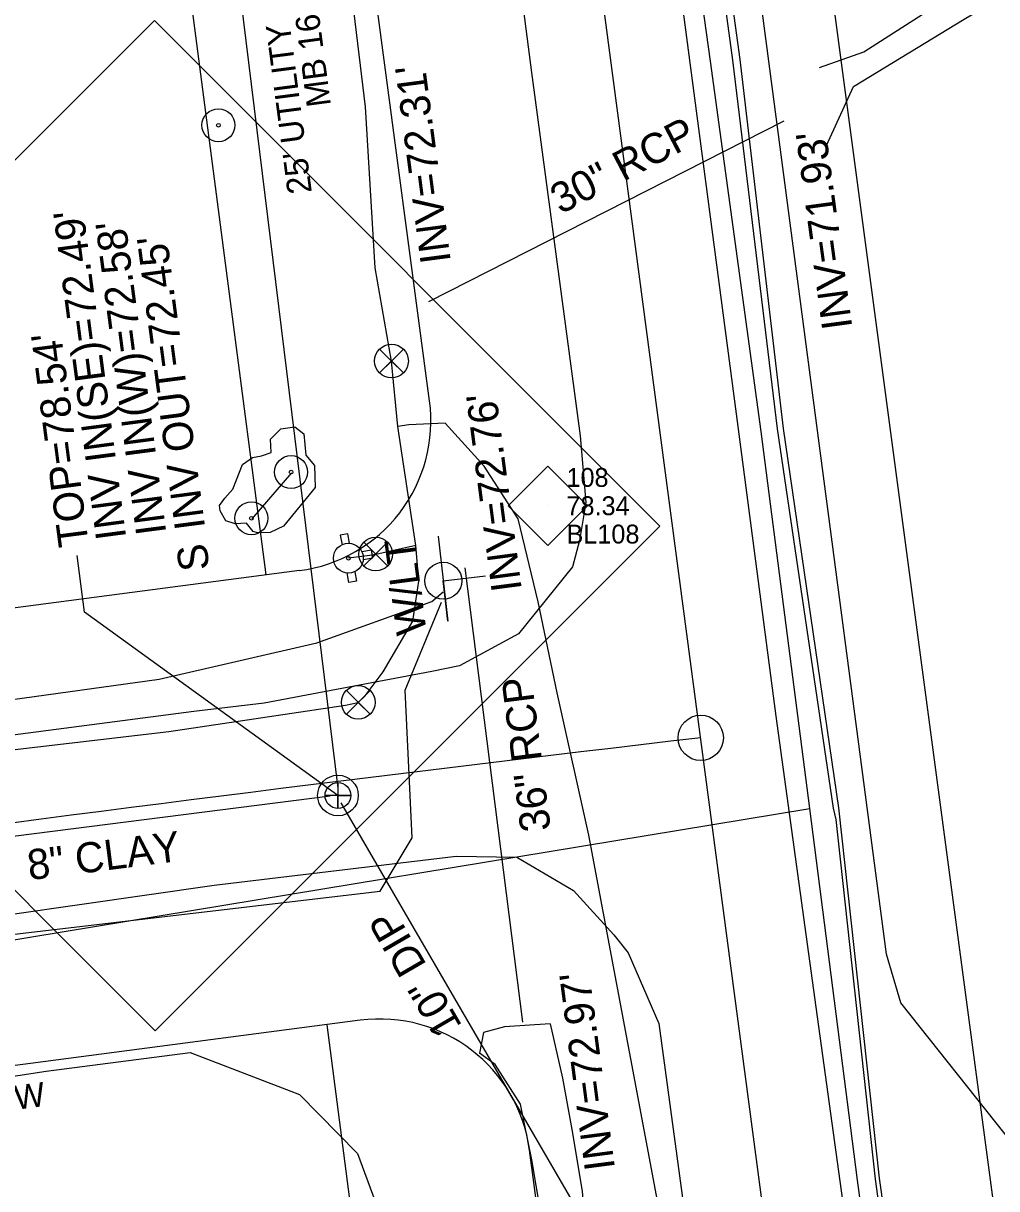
# Model space of a CAD drawing. Extents: x 2364404 to 2371833, y 798876 to 809754.
# Drawn here: x 2368599.1 to 2368728, y 805541.3 to 805695.6 of the extents above; entities that cross this region are included whole.
import ezdxf

# ---------------------------------------------------------------- set-up
doc = ezdxf.new("R2010")
doc.units = 0
for name, color, linetype in [('CTL Supplemental Horizontal and Vertical CELL', 7, 'Continuous'), ('CTL Supplemental Horizontal and Vertical Cogo Comment', 7, 'Continuous'), ('CTL Supplemental Horizontal and Vertical Cogo Elevation', 7, 'Continuous'), ('CTL Supplemental Horizontal and Vertical Cogo Number', 7, 'Continuous'), ('Exist Horizontal Alignment Point', 7, 'Continuous'), ('Exist Hydro Stream or Body of Water', 7, 'Continuous'), ('Exist Other Culture Located Object CELL', 7, 'Continuous'), ('Exist Other Culture Sign CELL', 7, 'Continuous'), ('Exist Other Culture Sign Text', 7, 'Continuous'), ('Exist Right of Way Easement Line', 7, 'Continuous'), ('Exist Right of Way Easement Line Text', 7, 'Continuous'), ('Exist Right of Way Line', 7, 'Continuous'), ('Exist Right of Way Line Text', 7, 'Continuous'), ('Exist Roads EOP', 7, 'Continuous'), ('Exist Structure Minor Paved Ditch or Gutter', 7, 'Continuous'), ('Exist Structure Minor Pipes RCP 30 Inch', 7, 'Continuous'), ('Exist Structure Minor Pipes RCP 30 Inch Invert', 7, 'Continuous'), ('Exist Structure Minor Pipes RCP 30 Inch Text', 7, 'Continuous'), ('Exist Structure Minor Pipes RCP 36 Inch', 7, 'Continuous'), ('Exist Structure Minor Pipes RCP 36 Inch Invert', 7, 'Continuous'), ('Exist Structure Minor Pipes RCP 36 Inch Text', 7, 'Continuous'), ('Exist Utilities Gas UG Line SUE LOS B', 7, 'Continuous'), ('Exist Utilities Gas UG Line SUE LOS D', 7, 'Continuous'), ('Exist Utilities Power Joint Use Telephone CELL', 7, 'Continuous'), ('Exist Utilities Power Joint Use Telephone Text', 7, 'Continuous'), ('Exist Utilities Sanitary Sewer Manhole CELL', 7, 'Continuous'), ('Exist Utilities Sanitary Sewer Manhole Leader', 7, 'Continuous'), ('Exist Utilities Sanitary Sewer Manhole Top Elevation', 7, 'Continuous'), ('Exist Utilities Sanitary Sewer UG Line', 7, 'Continuous'), ('Exist Utilities Sanitary Sewer UG Line Invert Elevation', 7, 'Continuous'), ('Exist Utilities Sanitary Sewer UG Line Text', 7, 'Continuous'), ('Exist Utilities Telephone UG FO SUE LOS B', 7, 'Continuous'), ('Exist Utilities Telephone UG FO SUE LOS D', 7, 'Continuous'), ('Exist Utilities TV UG Cable SUE LOS B', 7, 'Continuous'), ('Exist Utilities Water Fire Hydrant CELL', 7, 'Continuous'), ('Exist Utilities Water UG Line SUE LOS B', 7, 'Continuous'), ('Exist Utilities Water Valve CELL', 7, 'Continuous'), ('Exist Vegetation Hedge Row', 7, 'Continuous'), ('Exist Vegetation Woods Line', 7, 'Continuous'), ('Prop Horizontal Alignment', 7, 'Continuous')]:
    doc.layers.add(name, color=color, linetype=linetype)

msp = doc.modelspace()

# ---------------------------------------------------------------- linework, layer by layer
at = {"layer": 'CTL Supplemental Horizontal and Vertical CELL'}
for p, q in [((2368668.56, 805631.76), (2368668.56, 805631.76)), ((2368616.15, 805628.96), (2368616.15, 805628.96))]:
    msp.add_line(p, q, dxfattribs=at)
for points in [[(2368549.66, 805629.18), (2368616.49, 805696.01), (2368683.43, 805629.07), (2368616.6, 805562.24)], [(2368663.34, 805631.77), (2368668.58, 805637.02), (2368673.83, 805631.77), (2368668.59, 805626.52)]]:
    msp.add_lwpolyline(points, close=True, dxfattribs=at)
at = {"layer": 'Exist Horizontal Alignment Point'}
msp.add_circle((2368688.84, 805601.03), 3, dxfattribs=at)
at = {"layer": 'Exist Hydro Stream or Body of Water'}
for points in [[(2368704.56, 805689.8), (2368710.45, 805691.84), (2368722.11, 805699.38), (2368752.9, 805717.86), (2368786.16, 805738.78), (2368813.96, 805761.47), (2368822.41, 805766.14)], [(2368705.49, 805679.46), (2368709.06, 805687.25), (2368723.72, 805696.19), (2368756.37, 805715.43), (2368788.65, 805735.05), (2368818.52, 805760.09), (2368823.06, 805761.19)]]:
    msp.add_lwpolyline(points, dxfattribs=at)
at = {"layer": 'Exist Other Culture Located Object CELL'}
for radius in [2.18, 0.24]:
    msp.add_circle((2368624.97, 805682.14), radius, dxfattribs=at)
at = {"layer": 'Exist Other Culture Sign CELL'}
msp.add_line((2368634.65, 805636.14), (2368629.38, 805630.04), dxfattribs=at)
for centre, radius in [((2368634.59, 805636.22), 2.18), ((2368634.59, 805636.22), 0.24), ((2368629.34, 805630.11), 2.18), ((2368629.34, 805630.11), 0.24)]:
    msp.add_circle(centre, radius, dxfattribs=at)
at = {"layer": 'Exist Right of Way Easement Line'}
for p, q in [((2368631.3, 805622.61), (2368519.57, 806478.09)), ((2368658.86, 805414.31), (2368639.35, 805563.05))]:
    msp.add_line(p, q, dxfattribs=at)
at = {"layer": 'Exist Right of Way Line'}
for p, q in [((2368775.31, 805182), (2368677.07, 805918.45)), ((2368652.93, 805645.66), (2368617.6, 805910.51)), ((2368635.7, 805623.18), (2368490.5, 805604.22)), ((2368643.74, 805563.63), (2368416.26, 805533.79)), ((2368709.82, 805219.18), (2368666.17, 805546.44))]:
    msp.add_line(p, q, dxfattribs=at)
for centre, start, end in [((2368633.11, 805643.01), 277.441, 7.5984), ((2368646.34, 805543.8), 7.5984, 97.472)]:
    msp.add_arc(centre, 20, start, end, dxfattribs=at)
at = {"layer": 'Exist Roads EOP'}
for points in [[(2368730.43, 805368.07), (2368724.04, 805417.3), (2368717.15, 805468.43), (2368710.85, 805516.75), (2368704.14, 805565.35), (2368698.85, 805603.91), (2368693.57, 805643.93), (2368687.24, 805692.08), (2368680.77, 805741.21), (2368674.05, 805791.44), (2368667.19, 805843.96), (2368661.06, 805889.37)], [(2368640.62, 805887.1), (2368646.49, 805841.49), (2368653.49, 805788.68), (2368660.08, 805738.18), (2368666.43, 805689.12), (2368672.87, 805641.02), (2368673.63, 805632.19), (2368672.8, 805627.14), (2368671.87, 805623.67), (2368664.71, 805614.79), (2368656.88, 805610.58), (2368653.24, 805609.83), (2368631.01, 805605.64), (2368621.72, 805604.51), (2368576.79, 805598.66), (2368532.56, 805592.94), (2368482.13, 805585.77), (2368433.44, 805578.64)], [(2368437, 805554.57), (2368485.79, 805561.86), (2368535.14, 805569.31), (2368579.47, 805575.08), (2368624.41, 805581.53), (2368656.47, 805585.36), (2368664.49, 805585.25), (2368672, 805580.81), (2368677.33, 805574.96), (2368679.23, 805572.55), (2368683.28, 805563.2), (2368689.94, 805514.08), (2368696.58, 805465.74), (2368703.29, 805414.29), (2368709.62, 805365.43)]]:
    msp.add_lwpolyline(points, dxfattribs=at)
at = {"layer": 'Exist Structure Minor Paved Ditch or Gutter'}
for points in [[(2368668.9, 805563.17), (2368662.87, 805562.76), (2368660.06, 805562.01), (2368659.56, 805559.26)], [(2368668.9, 805563.17), (2368670.52, 805555.96), (2368671.87, 805548.69), (2368673.12, 805540.96), (2368674.27, 805527.37), (2368676.75, 805511.16)], [(2368672.85, 805510.6), (2368670.4, 805526.6), (2368668.14, 805535.21), (2368666.49, 805545.15), (2368664.96, 805552.51), (2368661.62, 805557.79), (2368659.56, 805559.26)]]:
    msp.add_lwpolyline(points, dxfattribs=at)
at = {"layer": 'Exist Structure Minor Pipes RCP 30 Inch'}
msp.add_line((2368699.83, 805682.68), (2368652.79, 805658.75), dxfattribs=at)
at = {"layer": 'Exist Structure Minor Pipes RCP 36 Inch'}
msp.add_line((2368657.61, 805623.52), (2368665.25, 805563.4), dxfattribs=at)
at = {"layer": 'Exist Utilities Gas UG Line SUE LOS B'}
msp.add_lwpolyline([(2368748.9, 805246.48), (2368741.59, 805296.11), (2368735.1, 805346.45), (2368729.01, 805394.38), (2368722.62, 805443.44), (2368716.22, 805492.14), (2368712.67, 805519.93), (2368709.62, 805542.45), (2368703.31, 805591.68), (2368696.84, 805641.59), (2368690.15, 805690.61), (2368683.3, 805739.71), (2368676.69, 805789.14), (2368669.79, 805838.73)], dxfattribs=at)
at = {"layer": 'Exist Utilities Gas UG Line SUE LOS D'}
msp.add_line((2368453.22, 805550.46), (2368703.31, 805591.68), dxfattribs=at)
at = {"layer": 'Exist Utilities Power Joint Use Telephone CELL'}
msp.add_line((2368654.74, 805621.83), (2368654.74, 805621.83), dxfattribs=at)
msp.add_lwpolyline([(2368654.05, 805627.73), (2368655.33, 805616.47), (2368654.72, 805621.83), (2368660.33, 805622.49)], dxfattribs=at)
msp.add_circle((2368654.75, 805621.83), 2.45, dxfattribs=at)
at = {"layer": 'Exist Utilities Sanitary Sewer Manhole CELL'}
msp.add_lwpolyline([(2368640.8, 805595.11), (2368640.8, 805591.68), (2368640.8, 805593.4), (2368642.51, 805593.4), (2368639.08, 805593.4)], dxfattribs=at)
for radius in [2.69, 1.71]:
    msp.add_circle((2368640.8, 805593.4), radius, dxfattribs=at)
at = {"layer": 'Exist Utilities Sanitary Sewer Manhole Leader'}
msp.add_lwpolyline([(2368640.8, 805593.4), (2368607.23, 805617.66), (2368606.25, 805625.17)], dxfattribs=at)
at = {"layer": 'Exist Utilities Sanitary Sewer UG Line'}
for p, q in [((2368604.44, 805889.51), (2368640.78, 805594.39)), ((2368639.77, 805593.31), (2368440.98, 805567.94)), ((2368676.66, 805531.5), (2368641.23, 805592.42))]:
    msp.add_line(p, q, dxfattribs=at)
at = {"layer": 'Exist Utilities Telephone UG FO SUE LOS B'}
msp.add_lwpolyline([(2368750.84, 805246.54), (2368744.51, 805296.52), (2368737.84, 805346.65), (2368731.28, 805394.78), (2368725.37, 805443.53), (2368718.69, 805492.34), (2368715.56, 805516.5), (2368712.01, 805542.62), (2368706.8, 805590.2), (2368706.43, 805591.7), (2368698.99, 805641.94), (2368693.09, 805690.74), (2368686.37, 805740.05), (2368679.23, 805789.16), (2368672.39, 805838.94)], dxfattribs=at)
at = {"layer": 'Exist Utilities Telephone UG FO SUE LOS D'}
msp.add_lwpolyline([(2368751.39, 805246.59), (2368745.15, 805296.53), (2368738.43, 805346.67), (2368731.92, 805394.85), (2368725.96, 805443.58), (2368719.3, 805492.37), (2368716.21, 805516.53), (2368712.52, 805542.71), (2368707.12, 805591.76), (2368699.81, 805642), (2368694.08, 805690.85), (2368680.57, 805789.22), (2368673.06, 805838.98)], dxfattribs=at)
at = {"layer": 'Exist Utilities TV UG Cable SUE LOS B'}
for points in [[(2368420.9, 805537.98), (2368421.84, 805538.99), (2368423.59, 805543.9), (2368426.89, 805554.07), (2368434.82, 805573.45), (2368438.89, 805580.66), (2368445.96, 805584.04), (2368487.46, 805592.08), (2368536, 805598.76), (2368587.16, 805604.66), (2368617.13, 805608.82), (2368638.01, 805613.62), (2368653.25, 805619.07), (2368654.74, 805620.38)], [(2368390.31, 805541.92), (2368442.09, 805552.39), (2368486.56, 805559.24), (2368535.35, 805567.67), (2368586.68, 805573.73), (2368646.38, 805580.75), (2368650.63, 805587.81), (2368649.7, 805607.36), (2368654.52, 805618.98)]]:
    msp.add_lwpolyline(points, dxfattribs=at)
at = {"layer": 'Exist Utilities Water Fire Hydrant CELL'}
msp.add_line((2368642.18, 805624.82), (2368642.18, 805624.82), dxfattribs=at)
for points in [[(2368642.35, 805626.79), (2368642.12, 805628.06), (2368641.11, 805627.88), (2368641.34, 805626.59)], [(2368644.16, 805624.65), (2368645.42, 805624.88), (2368645.24, 805625.89), (2368643.97, 805625.66)], [(2368643.02, 805623.03), (2368643.25, 805621.76), (2368642.24, 805621.58), (2368642.01, 805622.87)]]:
    msp.add_lwpolyline(points, dxfattribs=at)
for radius in [1.98, 0.243]:
    msp.add_circle((2368642.18, 805624.82), radius, dxfattribs=at)
at = {"layer": 'Exist Utilities Water UG Line SUE LOS B'}
for points in [[(2368647.89, 805650.92), (2368645.73, 805663.28), (2368644.45, 805684.6), (2368641.24, 805711.25), (2368638.48, 805734.47), (2368637.24, 805744.77), (2368633.38, 805769.72), (2368631.72, 805783.82), (2368624.33, 805834.24)], [(2368388.74, 805570.71), (2368439.05, 805577.59), (2368488.56, 805583.76), (2368538.17, 805590.65), (2368583.57, 805597.68), (2368587.81, 805598.29), (2368618.39, 805601.87), (2368641.82, 805605.37), (2368643.48, 805605.73), (2368644.41, 805606.6), (2368646.77, 805609.76), (2368650.73, 805616.47), (2368651.49, 805621.78), (2368651.11, 805626.48), (2368648.74, 805642.27), (2368647.89, 805650.92)], [(2368721.63, 805243.92), (2368715.69, 805292.83), (2368715.39, 805296.4), (2368708.78, 805343.2), (2368702.25, 805391.84), (2368695.79, 805440.77), (2368688.68, 805489.83), (2368683.25, 805539.04), (2368674.01, 805588.14), (2368669.82, 805606.97), (2368667.32, 805619.04), (2368664.68, 805630.04), (2368660.16, 805637), (2368655, 805642.69), (2368650.19, 805642.49), (2368648.74, 805642.27)], [(2368651.11, 805626.48), (2368646.2, 805625.4), (2368645.8, 805625.36), (2368645.38, 805625.21), (2368642.18, 805624.82)]]:
    msp.add_lwpolyline(points, dxfattribs=at)
at = {"layer": 'Exist Utilities Water Valve CELL'}
for points in [[(2368649.47, 805652.5), (2368646.32, 805649.35), (2368647.89, 805650.92), (2368649.47, 805649.35), (2368646.32, 805652.5)], [(2368647.37, 805626.94), (2368644.22, 805623.79), (2368645.8, 805625.36), (2368647.37, 805623.79), (2368644.22, 805626.94)], [(2368645.06, 805607.31), (2368641.91, 805604.16), (2368643.48, 805605.73), (2368645.06, 805604.16), (2368641.91, 805607.31)]]:
    msp.add_lwpolyline(points, dxfattribs=at)
for centre in [(2368647.89, 805650.92), (2368645.8, 805625.36), (2368643.48, 805605.73)]:
    msp.add_circle(centre, 2.23, dxfattribs=at)
at = {"layer": 'Exist Vegetation Hedge Row'}
msp.add_lwpolyline([(2368637.79, 805634.16), (2368633.59, 805629.06), (2368631.83, 805628.23), (2368630.15, 805628.17), (2368629.59, 805628.36), (2368628.68, 805629.47), (2368627.2, 805629.37), (2368625.95, 805629.78), (2368625.18, 805631.09), (2368625.13, 805631.8), (2368625.82, 805632.78), (2368626.87, 805633.95), (2368627.37, 805635.2), (2368628.15, 805637.22), (2368629.49, 805638.16), (2368630.68, 805638.37), (2368631.96, 805638.79), (2368631.85, 805640.58), (2368633.25, 805641.94), (2368635.11, 805642.2), (2368636.3, 805641.29), (2368636.56, 805638.44), (2368637.68, 805637.07), (2368637.79, 805634.16)], dxfattribs=at)
at = {"layer": 'Exist Vegetation Woods Line'}
for points in [[(2368881.74, 805442.05), (2368873.76, 805428.7), (2368872.58, 805418.65), (2368878.15, 805372.65), (2368876.92, 805368.56), (2368868.25, 805367.76), (2368860.68, 805374.97), (2368824.79, 805426), (2368773.11, 805494.39), (2368729.16, 805548.55), (2368715.33, 805565.95), (2368713.43, 805572.39), (2368683.91, 805796.49)], [(2368506.22, 805537.11), (2368509.13, 805541.42), (2368516.51, 805543.32), (2368547.55, 805548.56), (2368602.14, 805556.9), (2368621.24, 805559.38), (2368635.69, 805553.83), (2368643.4, 805545.99), (2368645.69, 805539.79)]]:
    msp.add_lwpolyline(points, dxfattribs=at)
at = {"layer": 'Prop Horizontal Alignment'}
msp.add_line((2368753.14, 805115.37), (2368647.33, 805914.51), dxfattribs=at)
msp.add_arc((2369495.52, 798707.42), 6940.66, 96.674344, 98.78734, dxfattribs=at)

# ---------------------------------------------------------------- texts
at = {"layer": 'CTL Supplemental Horizontal and Vertical Cogo Comment'}
msp.add_text('BL108', height=2.5, dxfattribs=at).set_placement((2368671.06, 805626.76))
at = {"layer": 'CTL Supplemental Horizontal and Vertical Cogo Elevation'}
msp.add_text('78.34', height=2.5, dxfattribs=at).set_placement((2368671.06, 805630.51))
at = {"layer": 'CTL Supplemental Horizontal and Vertical Cogo Number'}
msp.add_text('108', height=2.5, dxfattribs=at).set_placement((2368671.06, 805634.26))
at = {"layer": 'Exist Other Culture Sign Text'}
msp.add_text('S', height=4, rotation=97.4798, dxfattribs=at).set_placement((2368623.81, 805623.39))
at = {"layer": 'Exist Right of Way Easement Line Text'}
for s, p in [("25' UTILITY EASEMENT", (2368637.35, 805673.26)), ('MB 16, PG 35', (2368639.88, 805684.78))]:
    msp.add_text(s, height=3.2, rotation=97.4798, dxfattribs=at).set_placement(p)
at = {"layer": 'Exist Right of Way Line Text'}
msp.add_text('EXISTING R/W', height=3.2, rotation=7.4944, dxfattribs=at).set_placement((2368572.93, 805548.46))
at = {"layer": 'Exist Structure Minor Pipes RCP 30 Inch Invert'}
for s, rotation, p in [("INV=72.31'", 97.4798, (2368655.75, 805664.1)), ("INV=71.93'", 97.7235, (2368708.93, 805655.36))]:
    msp.add_text(s, height=4, rotation=rotation, dxfattribs=at).set_placement(p)
at = {"layer": 'Exist Structure Minor Pipes RCP 30 Inch Text'}
msp.add_text('30" RCP', height=4, rotation=27.5874, dxfattribs=at).set_placement((2368670.29, 805670.3))
at = {"layer": 'Exist Structure Minor Pipes RCP 36 Inch Invert'}
for s, p in [("INV=72.76'", (2368665.16, 805620.65)), ("INV=72.97'", (2368677.5, 805544.01))]:
    msp.add_text(s, height=4, rotation=97.4798, dxfattribs=at).set_placement(p)
at = {"layer": 'Exist Structure Minor Pipes RCP 36 Inch Text'}
msp.add_text('36" RCP', height=4, rotation=97.2372, dxfattribs=at).set_placement((2368669, 805588.87))
at = {"layer": 'Exist Utilities Power Joint Use Telephone Text'}
msp.add_text('W/LT', height=4, rotation=97.4798, dxfattribs=at).set_placement((2368652.56, 805614.95))
at = {"layer": 'Exist Utilities Sanitary Sewer Manhole Top Elevation'}
msp.add_text("TOP=78.54'", height=4, rotation=97.4798, dxfattribs=at).set_placement((2368607.81, 805626.6))
at = {"layer": 'Exist Utilities Sanitary Sewer UG Line Invert Elevation'}
for s, p in [("INV IN(SE)=72.49'", (2368612.77, 805627.51)), ("INV IN(W)=72.58'", (2368618.08, 805628.15)), ("INV OUT=72.45'", (2368623.22, 805628.84))]:
    msp.add_text(s, height=4, rotation=97.4798, dxfattribs=at).set_placement(p)
at = {"layer": 'Exist Utilities Sanitary Sewer UG Line Text'}
for s, rotation, p in [('8" CLAY', 7.2737, (2368599.93, 805582.18)), ('10" DIP', 120.1799, (2368657.31, 805562.88))]:
    msp.add_text(s, height=4, rotation=rotation, dxfattribs=at).set_placement(p)

doc.saveas('drawing.dxf')
